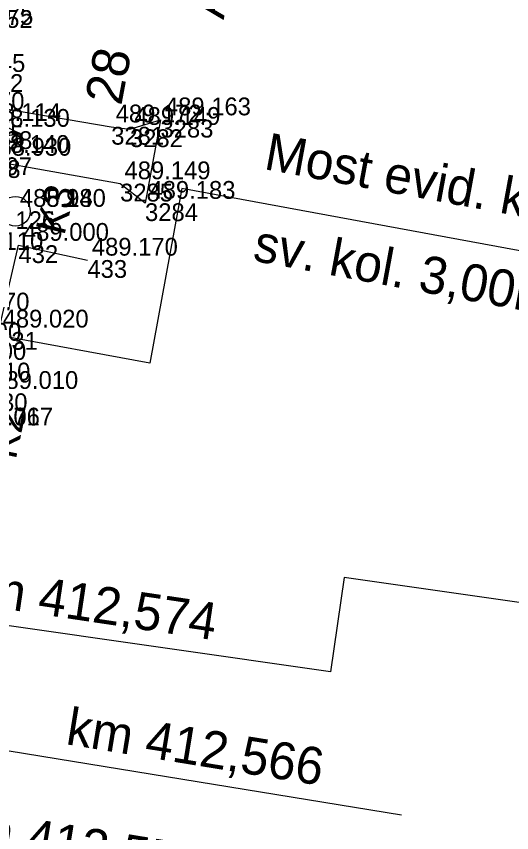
# Model space of a CAD drawing. Extents: x -874038 to -859694, y -1059487 to -1049069.
# Drawn here: x -866469.4 to -866436, y -1050094.2 to -1050039.1 of the extents above; entities that cross this region are included whole.
import ezdxf

# ---------------------------------------------------------------- set-up
doc = ezdxf.new("R2010")
doc.units = 0
for name, color, linetype in [('Vrstva 1', 7, 'Continuous'), ('Vrstva 11', 7, 'Continuous'), ('Vrstva 16', 7, 'Continuous'), ('Vrstva 18', 7, 'Continuous'), ('Vrstva 26', 7, 'Continuous'), ('Vrstva 43', 7, 'Continuous'), ('Vrstva 6', 7, 'Continuous'), ('Vrstva 60', 7, 'Continuous'), ('Vrstva 61', 7, 'Continuous'), ('Vrstva 63', 7, 'Continuous')]:
    doc.layers.add(name, color=color, linetype=linetype)

msp = doc.modelspace()

# ---------------------------------------------------------------- linework, layer by layer
at = {"layer": 'Vrstva 1'}
for p, q in [((-866447.271, -1050076.964), (-866448.181, -1050083.323)), ((-866384.252, -1050085.98), (-866447.271, -1050076.964)), ((-866448.181, -1050083.323), (-866488.503, -1050077.556))]:
    msp.add_line(p, q, dxfattribs=at)
at = {"layer": 'Vrstva 16'}
for p, q in [((-866470.61, -1050060.4), (-866469.24, -1050054.55)), ((-866469.24, -1050054.55), (-866464.59, -1050055.55))]:
    msp.add_line(p, q, dxfattribs=at)
msp.add_lwpolyline([(-866476.954, -1050039.407), (-866474.342, -1050039.989), (-866475.018, -1050044.509), (-866462.984, -1050046.565), (-866461.72, -1050046.73), (-866459.659, -1050046.085), (-866460.704, -1050051.718), (-866462.385, -1050050.397), (-866475.78, -1050048.023)], dxfattribs=at)
at = {"layer": 'Vrstva 18'}
for p, q in [((-866458.211, -1050050.722), (-866460.388, -1050062.51)), ((-866345.697, -1050071.503), (-866458.211, -1050050.722)), ((-866460.388, -1050062.51), (-866486.739, -1050057.643))]:
    msp.add_line(p, q, dxfattribs=at)
at = {"layer": 'Vrstva 26'}
msp.add_lwpolyline([(-866475.928, -1050045.883), (-866472.31, -1050045.486), (-866469.028, -1050047.061), (-866472.646, -1050047.458), (-866475.928, -1050045.883)], dxfattribs=at)
at = {"layer": 'Vrstva 43'}
msp.add_circle((-866469.448, -1050052.259), 1, dxfattribs=at)
at = {"layer": 'Vrstva 6'}
msp.add_lwpolyline([(-866492.1, -1050085.04), (-866443.393, -1050092.96)], dxfattribs=at)
at = {"layer": 'Vrstva 60'}
for p, q in [((-866459.659, -1050046.085), (-866459.659, -1050046.085)), ((-866462.984, -1050046.565), (-866462.984, -1050046.565)), ((-866461.72, -1050046.73), (-866461.72, -1050046.73)), ((-866462.385, -1050050.397), (-866462.385, -1050050.397)), ((-866460.704, -1050051.718), (-866460.704, -1050051.718)), ((-866469.24, -1050054.55), (-866469.24, -1050054.55)), ((-866464.59, -1050055.55), (-866464.59, -1050055.55))]:
    msp.add_line(p, q, dxfattribs=at)

# ---------------------------------------------------------------- texts
at = {"layer": 'Vrstva 1'}
msp.add_text('km 412,574', height=2.5, rotation=351.5043, dxfattribs=at).set_placement((-866473.339, -1050078.612))
at = {"layer": 'Vrstva 11'}
msp.add_text('28', height=2.5, rotation=79.3365, dxfattribs=at).set_placement((-866462.311, -1050045.18))
at = {"layer": 'Vrstva 18'}
for s, p in [('Most evid. km 412,594, podchod v žst. Planá u M. L.', (-866452.753, -1050049.405)), ('sv. kol. 3,00m  vol.v. 2,50m', (-866453.499, -1050055.581))]:
    msp.add_text(s, height=2.5, rotation=349.5357, dxfattribs=at).set_placement(p)
at = {"layer": 'Vrstva 43'}
for s, rotation, p in [('K3', 76.4392, (-866466.158, -1050053.948)), ('K2', 78.2025, (-866469.425, -1050069.052))]:
    msp.add_text(s, height=1.9999, rotation=rotation, dxfattribs=at).set_placement(p)
at = {"layer": 'Vrstva 6'}
for s, p in [('km 412,566', (-866466.115, -1050088.197)), ('km 412,5585', (-866474.197, -1050094.798))]:
    msp.add_text(s, height=2.5, rotation=350.7644, dxfattribs=at).set_placement(p)
at = {"layer": 'Vrstva 60'}
for s, p in [('3283', (-866459.659, -1050047.285)), ('1765', (-866472.478, -1050047.672)), ('3281', (-866462.984, -1050047.765)), ('3282', (-866461.72, -1050047.93)), ('1898', (-866471.88, -1050048.06)), ('1897', (-866471.9, -1050049.82)), ('428', (-866471.78, -1050050.01)), ('3285', (-866462.385, -1050051.597)), ('3284', (-866460.704, -1050052.918)), ('125', (-866469.448, -1050053.459)), ('126', (-866469.448, -1050053.459)), ('432', (-866469.24, -1050055.75)), ('433', (-866464.59, -1050056.75)), ('431', (-866470.61, -1050061.6)), ('430', (-866471.31, -1050065.74))]:
    msp.add_text(s, height=1.2, dxfattribs=at).set_placement(p)
at = {"layer": 'Vrstva 61'}
for s, p in [('488.975', (-866474.042, -1050039.689)), ('488.752', (-866474.086, -1050039.888)), ('488.745', (-866474.582, -1050042.858)), ('488.962', (-866474.718, -1050044.209)), ('488.170', (-866474.64, -1050045.42)), ('488.114', (-866472.178, -1050046.172)), ('489.172', (-866462.684, -1050046.265)), ('489.163', (-866459.359, -1050045.785)), ('488.130', (-866471.58, -1050046.56)), ('489.149', (-866461.42, -1050046.43)), ('488.140', (-866471.6, -1050048.32)), ('488.930', (-866471.48, -1050048.51)), ('489.149', (-866462.085, -1050050.097)), ('489.183', (-866460.404, -1050051.418)), ('485.180', (-866469.148, -1050051.959)), ('488.940', (-866469.148, -1050051.959)), ('489.000', (-866468.94, -1050054.25)), ('488.110', (-866473.37, -1050054.87)), ('489.170', (-866464.29, -1050055.25)), ('488.470', (-866474.3, -1050058.95)), ('489.020', (-866470.31, -1050060.1)), ('488.100', (-866474.86, -1050060.99)), ('488.100', (-866474.52, -1050062.28)), ('488.910', (-866474.24, -1050063.67)), ('489.010', (-866471.01, -1050064.24)), ('485.067', (-866472.705, -1050066.706)), ('488.717', (-866472.705, -1050066.706))]:
    msp.add_text(s, height=1.2, dxfattribs=at).set_placement(p)
at = {"layer": 'Vrstva 63'}
msp.add_text('AZ11-35', height=2.4, rotation=79.8858, dxfattribs=at).set_placement((-866455.397, -1050039.37))

doc.saveas('drawing.dxf')
